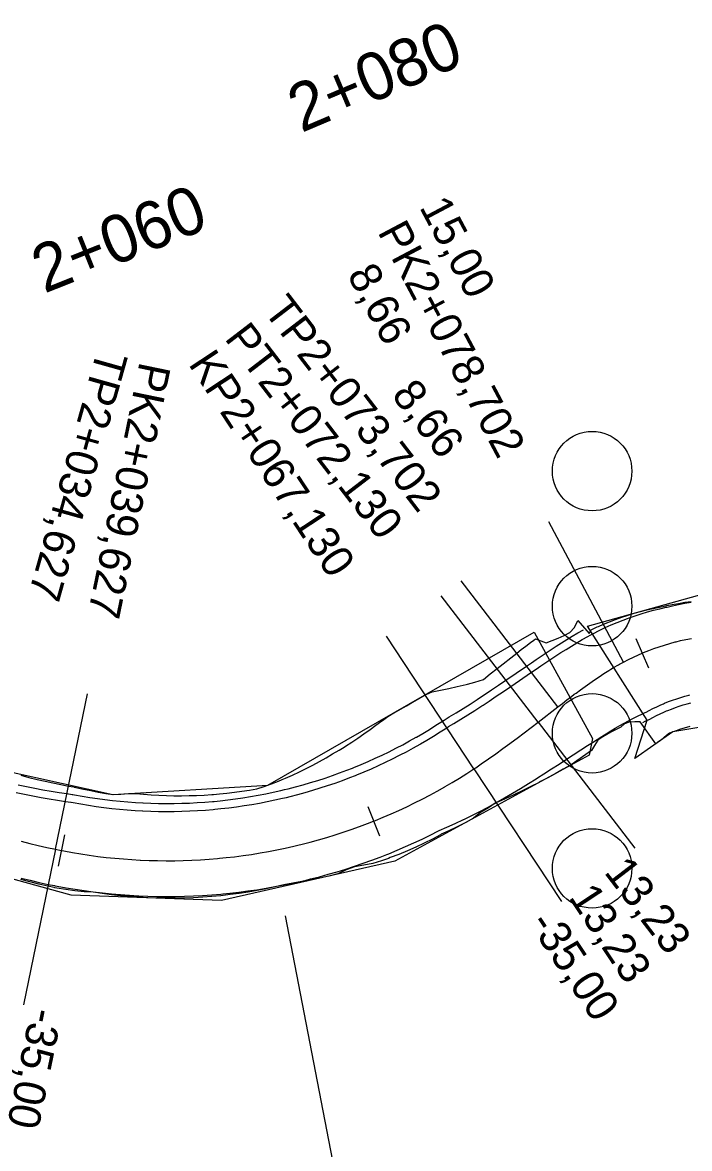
# Model space of a CAD drawing. Extents: x -636600 to -628587, y -1090963 to -1085869.
# Drawn here: x -633306.9 to -633264.9, y -1089547.6 to -1089476.7 of the extents above; entities that cross this region are included whole.
import ezdxf

# ---------------------------------------------------------------- set-up
doc = ezdxf.new("R2010")
doc.units = 0
for name, color, linetype in [('01_PARCELY_NÁVRH_PC', 7, 'Continuous'), ('03_PC_OBJEKTY_NÁVRH', 7, 'Continuous'), ('dno příkopu', 7, 'Continuous'), ('HEKTOMETRY20', 7, 'Continuous'), ('HL_BODY', 7, 'Continuous'), ('POLOMERY', 7, 'Continuous'), ('situace_osa', 7, 'Continuous'), ('situace_těleso', 7, 'Continuous'), ('situace_vozovka', 7, 'Continuous'), ('VRCHOLY', 7, 'Continuous')]:
    doc.layers.add(name, color=color, linetype=linetype)

msp = doc.modelspace()

# ---------------------------------------------------------------- linework, layer by layer
at = {"layer": '01_PARCELY_NÁVRH_PC'}
for points in [[(-633180.925, -1089597.034), (-633182.199, -1089593.249), (-633185.119, -1089589.701), (-633220.14, -1089563.229), (-633227.134, -1089555.754), (-633244.613, -1089533.702), (-633252.932, -1089524.227), (-633256.881, -1089521.103), (-633261.581, -1089520.644), (-633265.975, -1089521.386), (-633268.353, -1089523.046), (-633267.58, -1089520.65), (-633271.333, -1089514.733), (-633262.987, -1089512.402), (-633256.045, -1089513.702), (-633250.458, -1089516.735), (-633231.761, -1089540.905), (-633219.572, -1089554.826), (-633205.586, -1089567.001), (-633180.375, -1089585.965), (-633177.07, -1089590.036), (-633175.018, -1089595.232), (-633174.779, -1089601.292)], [(-633349.835, -1089515.285), (-633338.611, -1089516.057), (-633320.979, -1089520.959), (-633301.204, -1089525.312), (-633291.447, -1089524.735), (-633274.685, -1089515.108), (-633271.03, -1089521.79), (-633271.24, -1089522.853), (-633283.449, -1089529.506), (-633294.357, -1089531.985), (-633303.811, -1089531.651), (-633328.954, -1089524.738), (-633346.766, -1089521.271), (-633353.264, -1089521.361)]]:
    msp.add_lwpolyline(points, dxfattribs=at)
at = {"layer": '03_PC_OBJEKTY_NÁVRH'}
for centre in [(-633271.05, -1089504.97), (-633271.05, -1089513.47), (-633271.05, -1089521.47), (-633271.05, -1089529.97)]:
    msp.add_circle(centre, 2.5, dxfattribs=at)
at = {"layer": 'dno příkopu'}
for points in [[(-633307.148, -1089524.71), (-633306.624, -1089524.819), (-633306.105, -1089524.922), (-633305.591, -1089525.019), (-633305.083, -1089525.11), (-633304.579, -1089525.192), (-633304.082, -1089525.267), (-633303.749, -1089525.312), (-633303.712, -1089525.316), (-633303.602, -1089525.337), (-633303.126, -1089525.424), (-633302.649, -1089525.503), (-633302.171, -1089525.575), (-633301.691, -1089525.639), (-633301.211, -1089525.696), (-633300.73, -1089525.746), (-633300.248, -1089525.788), (-633299.765, -1089525.823), (-633299.3, -1089525.849), (-633299.282, -1089525.85), (-633298.799, -1089525.87), (-633298.315, -1089525.882), (-633297.831, -1089525.887), (-633297.347, -1089525.885), (-633296.864, -1089525.875), (-633296.38, -1089525.857), (-633295.897, -1089525.832), (-633295.414, -1089525.8), (-633294.932, -1089525.76), (-633294.819, -1089525.75), (-633294.451, -1089525.713), (-633293.97, -1089525.659), (-633293.49, -1089525.597), (-633293.011, -1089525.527), (-633292.534, -1089525.45), (-633292.057, -1089525.366), (-633291.582, -1089525.275), (-633291.109, -1089525.176), (-633290.636, -1089525.07), (-633290.398, -1089525.014), (-633290.166, -1089524.957), (-633289.698, -1089524.837), (-633289.231, -1089524.709), (-633288.766, -1089524.574), (-633288.304, -1089524.432), (-633287.844, -1089524.283), (-633287.386, -1089524.127), (-633286.93, -1089523.963), (-633286.477, -1089523.793), (-633286.126, -1089523.656), (-633286.027, -1089523.616), (-633285.58, -1089523.432), (-633285.135, -1089523.241), (-633284.694, -1089523.043), (-633284.255, -1089522.838), (-633283.82, -1089522.627), (-633283.388, -1089522.409), (-633283.344, -1089522.386), (-633282.96, -1089522.185), (-633282.535, -1089521.953), (-633282.113, -1089521.716), (-633282.092, -1089521.703), (-633281.696, -1089521.471), (-633281.282, -1089521.221), (-633280.872, -1089520.964), (-633280.466, -1089520.701), (-633280.365, -1089520.634), (-633280.036, -1089520.441), (-633279.6, -1089520.178), (-633279.162, -1089519.905), (-633278.721, -1089519.625), (-633278.278, -1089519.336), (-633278.203, -1089519.287), (-633277.831, -1089519.041), (-633277.381, -1089518.739), (-633276.928, -1089518.432), (-633276.47, -1089518.121), (-633275.169, -1089517.235), (-633274.871, -1089517.032), (-633274.568, -1089516.826), (-633274.261, -1089516.618), (-633274.063, -1089516.485), (-633273.948, -1089516.409), (-633273.63, -1089516.198), (-633273.305, -1089515.988), (-633272.974, -1089515.777), (-633272.637, -1089515.568), (-633272.293, -1089515.36), (-633271.942, -1089515.155), (-633271.583, -1089514.954)], [(-633267.86, -1089520.78), (-633267.712, -1089520.711), (-633267.46, -1089520.599), (-633267.415, -1089520.58), (-633267.224, -1089520.476), (-633266.995, -1089520.358), (-633266.763, -1089520.245), (-633266.529, -1089520.138), (-633266.36, -1089520.065), (-633266.292, -1089520.036), (-633266.053, -1089519.94), (-633265.812, -1089519.85), (-633265.569, -1089519.765), (-633265.324, -1089519.685), (-633265.077, -1089519.612), (-633264.829, -1089519.544)]]:
    msp.add_lwpolyline(points, dxfattribs=at)
at = {"layer": 'HEKTOMETRY20'}
for points in [[(-633268.293, -1089515.508), (-633267.512, -1089517.349)], [(-633285.164, -1089526.071), (-633284.423, -1089527.929)], [(-633304.245, -1089527.861), (-633304.627, -1089529.825)]]:
    msp.add_lwpolyline(points, dxfattribs=at)
at = {"layer": 'HL_BODY'}
for points in [[(-633269.075, -1089516.987), (-633273.761, -1089508.153)], [(-633273.2, -1089519.802), (-633279.287, -1089511.868)], [(-633274.447, -1089520.759), (-633280.534, -1089512.824)], [(-633278.484, -1089523.706), (-633283.989, -1089515.358)], [(-633304.802, -1089528.77), (-633302.788, -1089518.975)]]:
    msp.add_lwpolyline(points, dxfattribs=at)
at = {"layer": 'POLOMERY'}
for points in [[(-633269.075, -1089516.987), (-633273.761, -1089508.153)], [(-633273.2, -1089519.802), (-633279.287, -1089511.868)], [(-633274.447, -1089520.759), (-633268.36, -1089528.693)], [(-633278.484, -1089523.706), (-633272.979, -1089532.054)], [(-633304.802, -1089528.77), (-633306.816, -1089538.565)]]:
    msp.add_lwpolyline(points, dxfattribs=at)
at = {"layer": 'situace_osa'}
msp.add_lwpolyline([(-633306.966, -1089528.264), (-633306.427, -1089528.4), (-633305.887, -1089528.53), (-633305.345, -1089528.654), (-633304.802, -1089528.77), (-633304.436, -1089528.843), (-633304.396, -1089528.851), (-633304.273, -1089528.874), (-633303.743, -1089528.971), (-633303.211, -1089529.059), (-633302.677, -1089529.139), (-633302.143, -1089529.211), (-633301.607, -1089529.274), (-633301.071, -1089529.329), (-633300.534, -1089529.376), (-633299.996, -1089529.415), (-633299.477, -1089529.445), (-633299.457, -1089529.446), (-633298.919, -1089529.468), (-633298.379, -1089529.482), (-633297.84, -1089529.487), (-633297.301, -1089529.484), (-633296.762, -1089529.473), (-633296.223, -1089529.454), (-633295.684, -1089529.426), (-633295.146, -1089529.39), (-633294.609, -1089529.346), (-633294.482, -1089529.334), (-633294.072, -1089529.293), (-633293.536, -1089529.232), (-633293.001, -1089529.163), (-633292.468, -1089529.086), (-633291.935, -1089529), (-633291.404, -1089528.907), (-633290.875, -1089528.805), (-633290.347, -1089528.695), (-633289.821, -1089528.577), (-633289.554, -1089528.514), (-633289.296, -1089528.45), (-633288.774, -1089528.316), (-633288.254, -1089528.174), (-633287.736, -1089528.023), (-633287.221, -1089527.865), (-633286.708, -1089527.699), (-633286.197, -1089527.525), (-633285.69, -1089527.343), (-633285.185, -1089527.153), (-633284.794, -1089527), (-633284.683, -1089526.956), (-633284.184, -1089526.75), (-633283.689, -1089526.537), (-633283.197, -1089526.317), (-633282.708, -1089526.089), (-633282.223, -1089525.853), (-633281.741, -1089525.61), (-633281.692, -1089525.585), (-633281.264, -1089525.36), (-633280.79, -1089525.102), (-633280.32, -1089524.837), (-633280.297, -1089524.824), (-633279.855, -1089524.565), (-633279.394, -1089524.286), (-633278.937, -1089523.999), (-633278.484, -1089523.706), (-633278.372, -1089523.632), (-633278.023, -1089523.397), (-633277.566, -1089523.081), (-633277.113, -1089522.759), (-633276.663, -1089522.433), (-633276.216, -1089522.103), (-633276.142, -1089522.048), (-633275.772, -1089521.77), (-633275.329, -1089521.434), (-633274.888, -1089521.097), (-633274.447, -1089520.759), (-633273.2, -1089519.802), (-633272.916, -1089519.584), (-633272.632, -1089519.368), (-633272.348, -1089519.152), (-633272.167, -1089519.015), (-633272.062, -1089518.937), (-633271.775, -1089518.725), (-633271.486, -1089518.515), (-633271.195, -1089518.308), (-633270.902, -1089518.104), (-633270.606, -1089517.905), (-633270.306, -1089517.71), (-633270.004, -1089517.52), (-633269.876, -1089517.442), (-633269.698, -1089517.336), (-633269.388, -1089517.158), (-633269.331, -1089517.126), (-633269.075, -1089516.987), (-633268.764, -1089516.826), (-633268.45, -1089516.673), (-633268.132, -1089516.528), (-633267.903, -1089516.429), (-633267.811, -1089516.39), (-633267.486, -1089516.259), (-633267.159, -1089516.136), (-633266.829, -1089516.021), (-633266.496, -1089515.913), (-633266.161, -1089515.813), (-633265.824, -1089515.721), (-633265.76, -1089515.705), (-633265.484, -1089515.637), (-633265.143, -1089515.561), (-633264.8, -1089515.493)], dxfattribs=at)
at = {"layer": 'situace_těleso'}
for points in [[(-633306.985, -1089524.112), (-633306.47, -1089524.243), (-633305.962, -1089524.367), (-633305.459, -1089524.484), (-633304.961, -1089524.594), (-633304.469, -1089524.695), (-633303.983, -1089524.786), (-633303.658, -1089524.843), (-633303.622, -1089524.849), (-633303.515, -1089524.874), (-633303.049, -1089524.978), (-633302.582, -1089525.076), (-633302.113, -1089525.166), (-633301.642, -1089525.25), (-633301.169, -1089525.317), (-633300.686, -1089525.289), (-633300.205, -1089525.253), (-633299.729, -1089525.267), (-633299.273, -1089525.307), (-633299.256, -1089525.309), (-633298.781, -1089525.343), (-633298.306, -1089525.368), (-633297.83, -1089525.386), (-633297.354, -1089525.396), (-633296.877, -1089525.397), (-633296.401, -1089525.391), (-633295.924, -1089525.376), (-633295.448, -1089525.353), (-633294.972, -1089525.322), (-633294.86, -1089525.313), (-633294.496, -1089525.282), (-633294.021, -1089525.235), (-633293.547, -1089525.179), (-633293.074, -1089525.115), (-633292.602, -1089525.042), (-633292.132, -1089524.961), (-633291.674, -1089524.818), (-633291.222, -1089524.652), (-633290.775, -1089524.477), (-633290.549, -1089524.384), (-633290.332, -1089524.293), (-633289.893, -1089524.099), (-633289.46, -1089523.897), (-633289.031, -1089523.686), (-633288.608, -1089523.467), (-633288.19, -1089523.24), (-633287.777, -1089523.007), (-633287.369, -1089522.769), (-633286.965, -1089522.526), (-633286.654, -1089522.333), (-633286.566, -1089522.278), (-633286.172, -1089522.024), (-633285.782, -1089521.766), (-633285.398, -1089521.504), (-633285.018, -1089521.237), (-633284.643, -1089520.965), (-633284.273, -1089520.689), (-633284.236, -1089520.661), (-633283.908, -1089520.409), (-633283.517, -1089520.181), (-633283.125, -1089519.955), (-633283.105, -1089519.944), (-633282.73, -1089519.733), (-633282.338, -1089519.507), (-633281.944, -1089519.282), (-633281.552, -1089519.054), (-633281.455, -1089518.996), (-633281.109, -1089518.866), (-633280.593, -1089518.761), (-633280.065, -1089518.647), (-633279.527, -1089518.525), (-633278.978, -1089518.395), (-633278.886, -1089518.373), (-633278.42, -1089518.261), (-633277.886, -1089518.077), (-633277.46, -1089517.737), (-633277.029, -1089517.393), (-633275.792, -1089516.423), (-633275.507, -1089516.202), (-633275.215, -1089515.977), (-633274.917, -1089515.749), (-633274.724, -1089515.603), (-633274.612, -1089515.518), (-633273.936, -1089515.78), (-633273.562, -1089515.63), (-633273.182, -1089515.482), (-633272.804, -1089515.323), (-633272.445, -1089515.131), (-633272.161, -1089514.813), (-633271.941, -1089514.371), (-633271.241, -1089515.183), (-633271.099, -1089514.955), (-633270.721, -1089514.778), (-633270.651, -1089514.747), (-633270.336, -1089514.609), (-633269.954, -1089514.451), (-633269.569, -1089514.304), (-633269.181, -1089514.165), (-633268.903, -1089514.072), (-633268.791, -1089514.036), (-633268.399, -1089513.915), (-633268.005, -1089513.803), (-633267.609, -1089513.701), (-633267.213, -1089513.607), (-633266.815, -1089513.523), (-633266.416, -1089513.448), (-633266.34, -1089513.435), (-633266.019, -1089513.367), (-633265.622, -1089513.293), (-633265.224, -1089513.227), (-633264.824, -1089513.17)], [(-633264.904, -1089521.037), (-633265.121, -1089521.098), (-633265.336, -1089521.163), (-633265.55, -1089521.233), (-633265.763, -1089521.307), (-633265.824, -1089521.329), (-633265.975, -1089521.386), (-633266.186, -1089521.468), (-633266.369, -1089521.607), (-633266.546, -1089521.754), (-633266.692, -1089521.881), (-633266.728, -1089521.905), (-633266.928, -1089522.042), (-633267.047, -1089522.125), (-633268.017, -1089520.749), (-633268.359, -1089520.752), (-633268.714, -1089520.758), (-633269.004, -1089520.878), (-633269.245, -1089521.082), (-633269.534, -1089521.228), (-633269.825, -1089521.381), (-633270.12, -1089521.541), (-633270.229, -1089521.601), (-633270.418, -1089521.707), (-633270.698, -1089521.907), (-633270.889, -1089522.231), (-633271.083, -1089522.56), (-633272.374, -1089523.461), (-633272.866, -1089523.736), (-633273.366, -1089524.011), (-633273.873, -1089524.285), (-633274.302, -1089524.512), (-633274.388, -1089524.557), (-633274.911, -1089524.825), (-633275.441, -1089525.088), (-633275.98, -1089525.344), (-633276.527, -1089525.593), (-633276.947, -1089525.776), (-633277.082, -1089525.833), (-633277.561, -1089526.157), (-633278.064, -1089526.444), (-633278.516, -1089526.816), (-633278.998, -1089527.081), (-633279.024, -1089527.095), (-633279.539, -1089527.36), (-633280.061, -1089527.612), (-633280.535, -1089527.826), (-633280.587, -1089527.855), (-633281.096, -1089528.129), (-633281.613, -1089528.389), (-633282.136, -1089528.636), (-633282.666, -1089528.869), (-633283.201, -1089529.089), (-633283.742, -1089529.294), (-633283.862, -1089529.337), (-633284.288, -1089529.485), (-633284.838, -1089529.661), (-633285.41, -1089529.774), (-633285.987, -1089529.865), (-633286.527, -1089530.064), (-633287.052, -1089530.314), (-633287.612, -1089530.452), (-633288.175, -1089530.575), (-633288.739, -1089530.69), (-633289.017, -1089530.745), (-633289.304, -1089530.799), (-633289.868, -1089530.908), (-633290.432, -1089531.012), (-633290.993, -1089531.139), (-633291.555, -1089531.257), (-633292.12, -1089531.364), (-633292.687, -1089531.46), (-633293.256, -1089531.547), (-633293.826, -1089531.622), (-633294.263, -1089531.673), (-633294.398, -1089531.687), (-633294.971, -1089531.741), (-633295.545, -1089531.785), (-633296.119, -1089531.818), (-633296.695, -1089531.84), (-633297.27, -1089531.851), (-633297.846, -1089531.852), (-633298.422, -1089531.841), (-633298.997, -1089531.82), (-633299.572, -1089531.788), (-633299.592, -1089531.786), (-633300.145, -1089531.745), (-633300.718, -1089531.691), (-633301.29, -1089531.626), (-633301.859, -1089531.542), (-633302.428, -1089531.47), (-633303.006, -1089531.452), (-633303.577, -1089531.382), (-633304.147, -1089531.299), (-633304.716, -1089531.207), (-633304.847, -1089531.185), (-633304.89, -1089531.177), (-633305.28, -1089531.091), (-633305.855, -1089530.956), (-633306.425, -1089530.815), (-633306.988, -1089530.668)]]:
    msp.add_lwpolyline(points, dxfattribs=at)
at = {"layer": 'situace_vozovka'}
for points in [[(-633307.28, -1089525.192), (-633306.752, -1089525.302), (-633306.229, -1089525.406), (-633305.711, -1089525.505), (-633305.197, -1089525.597), (-633304.687, -1089525.681), (-633304.182, -1089525.756), (-633303.845, -1089525.802), (-633303.807, -1089525.807), (-633303.696, -1089525.829), (-633303.212, -1089525.916), (-633302.727, -1089525.997), (-633302.241, -1089526.07), (-633301.754, -1089526.135), (-633301.266, -1089526.193), (-633300.777, -1089526.243), (-633300.287, -1089526.286), (-633299.797, -1089526.322), (-633299.324, -1089526.348), (-633299.306, -1089526.349), (-633298.815, -1089526.369), (-633298.324, -1089526.382), (-633297.832, -1089526.387), (-633297.341, -1089526.385), (-633296.85, -1089526.374), (-633296.358, -1089526.357), (-633295.868, -1089526.331), (-633295.377, -1089526.299), (-633294.887, -1089526.258), (-633294.772, -1089526.248), (-633294.398, -1089526.21), (-633293.91, -1089526.155), (-633293.422, -1089526.092), (-633292.936, -1089526.021), (-633292.451, -1089525.944), (-633291.967, -1089525.858), (-633291.484, -1089525.765), (-633291.003, -1089525.665), (-633290.523, -1089525.557), (-633290.281, -1089525.5), (-633290.045, -1089525.442), (-633289.569, -1089525.32), (-633289.095, -1089525.19), (-633288.623, -1089525.053), (-633288.153, -1089524.909), (-633287.686, -1089524.757), (-633287.221, -1089524.599), (-633286.758, -1089524.433), (-633286.298, -1089524.26), (-633285.941, -1089524.12), (-633285.841, -1089524.08), (-633285.386, -1089523.893), (-633284.934, -1089523.699), (-633284.486, -1089523.498), (-633284.04, -1089523.29), (-633283.598, -1089523.075), (-633283.16, -1089522.854), (-633283.115, -1089522.831), (-633282.724, -1089522.626), (-633282.292, -1089522.391), (-633281.864, -1089522.149), (-633281.843, -1089522.137), (-633281.44, -1089521.901), (-633281.02, -1089521.647), (-633280.603, -1089521.385), (-633280.191, -1089521.118), (-633280.089, -1089521.05), (-633279.755, -1089520.854), (-633279.313, -1089520.587), (-633278.87, -1089520.312), (-633278.425, -1089520.028), (-633277.979, -1089519.737), (-633277.904, -1089519.688), (-633277.53, -1089519.44), (-633277.078, -1089519.137), (-633276.624, -1089518.829), (-633276.166, -1089518.518), (-633274.865, -1089517.632), (-633274.567, -1089517.429), (-633274.265, -1089517.224), (-633273.96, -1089517.017), (-633273.763, -1089516.885), (-633273.649, -1089516.81), (-633273.334, -1089516.601), (-633273.013, -1089516.393), (-633272.687, -1089516.186), (-633272.355, -1089515.98), (-633272.017, -1089515.777), (-633271.672, -1089515.576), (-633271.321, -1089515.38), (-633271.172, -1089515.299), (-633270.962, -1089515.188), (-633270.597, -1089515.001), (-633270.529, -1089514.967), (-633270.224, -1089514.821), (-633269.853, -1089514.652), (-633269.48, -1089514.492), (-633269.103, -1089514.341), (-633268.832, -1089514.239), (-633268.722, -1089514.199), (-633268.34, -1089514.067), (-633267.954, -1089513.943), (-633267.567, -1089513.828), (-633267.177, -1089513.723), (-633266.785, -1089513.627), (-633266.391, -1089513.54), (-633266.317, -1089513.525), (-633266, -1089513.447), (-633265.608, -1089513.359), (-633265.213, -1089513.281), (-633264.817, -1089513.212)], [(-633306.967, -1089530.584), (-633306.402, -1089530.72), (-633305.832, -1089530.851), (-633305.255, -1089530.974), (-633304.866, -1089531.052), (-633304.823, -1089531.06), (-633304.692, -1089531.085), (-633304.128, -1089531.188), (-633303.561, -1089531.281), (-633302.994, -1089531.367), (-633302.425, -1089531.443), (-633301.855, -1089531.511), (-633301.284, -1089531.569), (-633300.712, -1089531.619), (-633300.14, -1089531.661), (-633299.588, -1089531.692), (-633299.567, -1089531.693), (-633298.994, -1089531.716), (-633298.42, -1089531.731), (-633297.846, -1089531.737), (-633297.272, -1089531.734), (-633296.698, -1089531.722), (-633296.125, -1089531.702), (-633295.551, -1089531.672), (-633294.979, -1089531.634), (-633294.407, -1089531.587), (-633294.272, -1089531.574), (-633293.836, -1089531.531), (-633293.265, -1089531.466), (-633292.696, -1089531.392), (-633292.128, -1089531.31), (-633291.561, -1089531.219), (-633290.996, -1089531.119), (-633290.433, -1089531.011), (-633289.871, -1089530.894), (-633289.311, -1089530.768), (-633289.027, -1089530.701), (-633288.753, -1089530.634), (-633288.197, -1089530.491), (-633287.643, -1089530.339), (-633287.092, -1089530.179), (-633286.544, -1089530.011), (-633285.998, -1089529.834), (-633285.454, -1089529.649), (-633284.914, -1089529.455), (-633284.377, -1089529.253), (-633283.961, -1089529.09), (-633283.843, -1089529.043), (-633283.312, -1089528.824), (-633282.785, -1089528.598), (-633282.261, -1089528.363), (-633281.741, -1089528.12), (-633281.225, -1089527.87), (-633280.712, -1089527.611), (-633280.66, -1089527.584), (-633280.186, -1089527.379), (-633279.66, -1089527.142), (-633279.138, -1089526.897), (-633279.111, -1089526.884), (-633278.618, -1089526.643), (-633278.103, -1089526.381), (-633277.59, -1089526.111), (-633277.082, -1089525.833), (-633276.956, -1089525.762), (-633276.564, -1089525.539), (-633276.053, -1089525.24), (-633275.549, -1089524.937), (-633275.052, -1089524.631), (-633274.561, -1089524.324), (-633274.48, -1089524.273), (-633274.077, -1089524.016), (-633273.597, -1089523.708), (-633273.123, -1089523.402), (-633272.653, -1089523.097), (-633271.329, -1089522.24), (-633271.03, -1089522.047), (-633270.735, -1089521.858), (-633270.444, -1089521.673), (-633270.261, -1089521.558), (-633270.157, -1089521.493), (-633269.872, -1089521.318), (-633269.591, -1089521.149), (-633269.313, -1089520.986), (-633269.038, -1089520.829), (-633268.765, -1089520.68), (-633268.496, -1089520.539), (-633268.229, -1089520.405), (-633268.118, -1089520.352), (-633267.965, -1089520.28), (-633267.705, -1089520.163), (-633267.657, -1089520.142), (-633267.458, -1089520.034), (-633267.219, -1089519.911), (-633266.977, -1089519.793), (-633266.732, -1089519.681), (-633266.556, -1089519.605), (-633266.485, -1089519.575), (-633266.235, -1089519.474), (-633265.983, -1089519.379), (-633265.729, -1089519.291), (-633265.473, -1089519.208), (-633265.214, -1089519.131), (-633264.955, -1089519.06), (-633264.906, -1089519.047)]]:
    msp.add_lwpolyline(points, dxfattribs=at)
at = {"layer": 'VRCHOLY'}
msp.add_lwpolyline([(-633290.35, -1089532.959), (-633286.571, -1089552.599)], dxfattribs=at)

# ---------------------------------------------------------------- texts
at = {"layer": 'HEKTOMETRY20'}
for s, rotation, p in [('2+080', 22.98619, (-633289.342, -1089483.702)), ('2+060', 21.7309, (-633305.51, -1089493.811))]:
    msp.add_text(s, height=3, rotation=rotation, dxfattribs=at).set_placement(p)
at = {"layer": 'HL_BODY'}
for s, rotation, p in [('PK2+078,702', 297.94567, (-633284.57, -1089489.911)), ('TP2+073,702', 307.49497, (-633291.772, -1089494.888)), ('PT2+072,130', 307.49497, (-633294.219, -1089496.629)), ('KP2+067,130', 303.40241, (-633296.484, -1089498.227)), ('TP2+034,627', 254.28707, (-633302.164, -1089497.245)), ('PK2+039,627', 258.37963, (-633299.501, -1089498.028))]:
    msp.add_text(s, height=2, rotation=rotation, dxfattribs=at).set_placement(p)
at = {"layer": 'POLOMERY'}
for s, rotation, p in [('15,00', 297.94567, (-633281.946, -1089488.355)), ('8,66', 297.94567, (-633286.488, -1089492.597)), ('8,66', 307.49497, (-633283.724, -1089500.191)), ('13,23', 307.49497, (-633270.343, -1089530.214)), ('13,23', 303.40241, (-633272.562, -1089531.779)), ('-35,00', 303.40241, (-633275.066, -1089533.431)), ('-35,00', 258.37963, (-633306.327, -1089538.666))]:
    msp.add_text(s, height=2, rotation=rotation, dxfattribs=at).set_placement(p)

doc.saveas('drawing.dxf')
